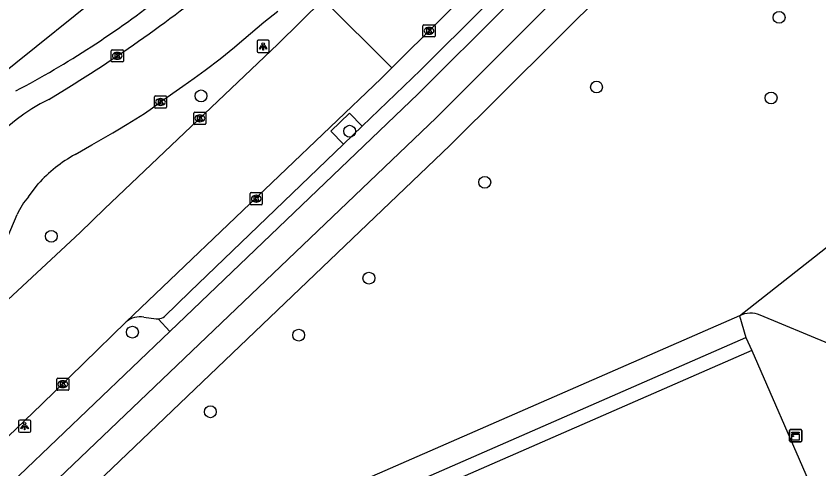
# Model space of a CAD drawing. Extents: x 159961 to 160856, y 382704 to 383353.
# Drawn here: x 160232 to 160298.2, y 383017.9 to 383055.2 of the extents above; entities that cross this region are included whole.
import ezdxf

# ---------------------------------------------------------------- set-up
doc = ezdxf.new("R2010")
doc.units = 0
for name, color, linetype in [('IMGEO_Berm_open', 7, 'Continuous'), ('IMGEO_Boom', 7, 'Continuous'), ('IMGEO_Fietspad_open', 7, 'Continuous'), ('IMGEO_Groenvoorziening', 7, 'Continuous'), ('IMGEO_Kast', 7, 'Continuous'), ('IMGEO_Kolk', 7, 'Continuous'), ('IMGEO_Lichtpunt', 7, 'Continuous'), ('IMGEO_Pand', 7, 'Continuous'), ('IMGEO_Parkeervlak_open', 7, 'Continuous'), ('IMGEO_Rijbaan_lokaal_gesloten', 7, 'Continuous'), ('IMGEO_Voetpad_open', 7, 'Continuous')]:
    doc.layers.add(name, color=color, linetype=linetype)

msp = doc.modelspace()

# ---------------------------------------------------------------- linework, layer by layer
at = {"layer": 'IMGEO_Berm_open'}
for points in [[(160260.54, 383046.135), (160258.981, 383044.638)], [(160243.707, 383030.255), (160244.662, 383029.223)]]:
    msp.add_lwpolyline(points, dxfattribs=at)
at = {"layer": 'IMGEO_Boom'}
for centre in [(160294.905, 383055.101), (160279.853, 383049.358), (160247.245, 383048.628), (160294.246, 383048.461), (160259.498, 383045.715), (160270.64, 383041.509), (160234.898, 383037.058), (160261.084, 383033.61), (160241.587, 383029.16), (160255.298, 383028.911), (160248.014, 383022.599)]:
    msp.add_circle(centre, 0.489, dxfattribs=at)
at = {"layer": 'IMGEO_Fietspad_open'}
for points in [[(160359.534, 383140.192), (160355.084, 383135.582), (160349.301, 383129.494), (160346.069, 383126.243), (160333.013, 383113.184), (160320.923, 383101.092), (160266.621, 383046.833), (160203.096, 382986.199)], [(160244.662, 383029.223), (160265.151, 383048.791), (160330.202, 383113.614), (160344.403, 383127.954)], [(160244.662, 383029.223), (160210.466, 382996.565), (160207.97, 382994.198)]]:
    msp.add_lwpolyline(points, dxfattribs=at)
at = {"layer": 'IMGEO_Groenvoorziening'}
for points in [[(160245.237, 383062.018), (160225.225, 383045.944)], [(160291.641, 383030.493), (160315.353, 383049.161)]]:
    msp.add_lwpolyline(points, dxfattribs=at)
at = {"layer": 'IMGEO_Kast'}
for p, q in [((160295.775, 383020.208), (160295.775, 383021.049)), ((160295.775, 383021.049), (160295.775, 383020.208)), ((160295.85, 383021.133), (160296.691, 383021.133)), ((160296.691, 383021.133), (160295.85, 383021.133)), ((160296.775, 383021.058), (160296.775, 383020.217)), ((160296.775, 383020.217), (160296.775, 383021.058)), ((160296.7, 383020.133), (160295.859, 383020.133)), ((160295.859, 383020.133), (160296.7, 383020.133))]:
    msp.add_line(p, q, dxfattribs=at)
for points in [[(160295.97, 383020.923), (160296.57, 383020.923), (160296.57, 383020.838), (160295.97, 383020.838), (160295.97, 383020.923)], [(160295.97, 383020.748), (160296.57, 383020.748), (160296.57, 383020.259), (160295.97, 383020.259), (160295.97, 383020.748)]]:
    msp.add_lwpolyline(points, dxfattribs=at)
msp.add_circle((160296.054, 383020.597), 0.0377, dxfattribs=at)
for centre, start, end in [((160295.853, 383021.055), 92.4484, 184.28452), ((160295.853, 383021.055), 92.4484, 184.28452), ((160296.697, 383021.055), 2.4484, 94.28452), ((160296.697, 383021.055), 2.4484, 94.28452), ((160295.853, 383020.211), 182.4484, 274.28452), ((160295.853, 383020.211), 182.4484, 274.28452), ((160296.697, 383020.211), 272.4484, 4.28452), ((160296.697, 383020.211), 272.4484, 4.28452)]:
    msp.add_arc(centre, 0.0779, start, end, dxfattribs=at)
at = {"layer": 'IMGEO_Kolk'}
for p, q in [((160265.544, 383053.564), (160265.544, 383054.416)), ((160265.619, 383054.49), (160266.471, 383054.49)), ((160266.545, 383054.416), (160266.545, 383053.564)), ((160266.055, 383053.71), (160266.03, 383053.71)), ((160266.032, 383054.27), (160266.057, 383054.27)), ((160266.471, 383053.49), (160265.619, 383053.49)), ((160239.835, 383051.504), (160239.835, 383052.356)), ((160239.91, 383052.43), (160240.762, 383052.43)), ((160240.836, 383052.356), (160240.836, 383051.504)), ((160240.323, 383052.21), (160240.348, 383052.21)), ((160240.762, 383051.43), (160239.91, 383051.43)), ((160240.346, 383051.65), (160240.321, 383051.65)), ((160243.402, 383047.699), (160243.402, 383048.551)), ((160243.477, 383048.625), (160244.329, 383048.625)), ((160243.89, 383048.405), (160243.915, 383048.405)), ((160244.403, 383048.551), (160244.403, 383047.699)), ((160243.913, 383047.845), (160243.888, 383047.845)), ((160244.329, 383047.625), (160243.477, 383047.625)), ((160246.644, 383046.357), (160246.644, 383047.209)), ((160246.719, 383047.283), (160247.571, 383047.283)), ((160247.132, 383047.063), (160247.157, 383047.063)), ((160247.645, 383047.209), (160247.645, 383046.357)), ((160247.155, 383046.503), (160247.13, 383046.503)), ((160247.571, 383046.283), (160246.719, 383046.283)), ((160251.293, 383039.734), (160251.293, 383040.586)), ((160251.368, 383040.66), (160252.22, 383040.66)), ((160251.781, 383040.44), (160251.806, 383040.44)), ((160252.294, 383040.586), (160252.294, 383039.734)), ((160251.804, 383039.88), (160251.779, 383039.88)), ((160252.22, 383039.66), (160251.368, 383039.66)), ((160235.347, 383024.439), (160235.347, 383025.291)), ((160235.422, 383025.365), (160236.274, 383025.365)), ((160236.348, 383025.291), (160236.348, 383024.439)), ((160235.858, 383024.585), (160235.833, 383024.585)), ((160235.835, 383025.145), (160235.86, 383025.145)), ((160236.274, 383024.365), (160235.422, 383024.365))]:
    msp.add_line(p, q, dxfattribs=at)
for points in [[(160265.544, 383053.564), (160265.544, 383054.416)], [(160265.619, 383054.49), (160266.471, 383054.49)], [(160266.545, 383054.416), (160266.545, 383053.564)], [(160265.865, 383054.19), (160265.988, 383054.19), (160265.988, 383054.039), (160266.118, 383054.19), (160266.282, 383054.19), (160266.136, 383054.039), (160266.289, 383053.79), (160266.137, 383053.79), (160266.052, 383053.954), (160265.988, 383053.887), (160265.988, 383053.79), (160265.865, 383053.79), (160265.865, 383054.19)], [(160266.471, 383053.49), (160265.619, 383053.49)], [(160239.835, 383051.504), (160239.835, 383052.356)], [(160239.91, 383052.43), (160240.762, 383052.43)], [(160240.836, 383052.356), (160240.836, 383051.504)], [(160240.156, 383052.13), (160240.279, 383052.13), (160240.279, 383051.979), (160240.409, 383052.13), (160240.573, 383052.13), (160240.427, 383051.979), (160240.58, 383051.73), (160240.428, 383051.73), (160240.343, 383051.894), (160240.279, 383051.827), (160240.279, 383051.73), (160240.156, 383051.73), (160240.156, 383052.13)], [(160240.762, 383051.43), (160239.91, 383051.43)], [(160243.402, 383047.699), (160243.402, 383048.551)], [(160243.477, 383048.625), (160244.329, 383048.625)], [(160244.403, 383048.551), (160244.403, 383047.699)], [(160243.723, 383048.325), (160243.846, 383048.325), (160243.846, 383048.174), (160243.976, 383048.325), (160244.14, 383048.325), (160243.994, 383048.174), (160244.147, 383047.925), (160243.995, 383047.925), (160243.91, 383048.089), (160243.846, 383048.022), (160243.846, 383047.925), (160243.723, 383047.925), (160243.723, 383048.325)], [(160244.329, 383047.625), (160243.477, 383047.625)], [(160246.644, 383046.357), (160246.644, 383047.209)], [(160246.719, 383047.283), (160247.571, 383047.283)], [(160247.645, 383047.209), (160247.645, 383046.357)], [(160246.965, 383046.983), (160247.088, 383046.983), (160247.088, 383046.832), (160247.218, 383046.983), (160247.382, 383046.983), (160247.236, 383046.832), (160247.389, 383046.583), (160247.237, 383046.583), (160247.152, 383046.747), (160247.088, 383046.68), (160247.088, 383046.583), (160246.965, 383046.583), (160246.965, 383046.983)], [(160247.571, 383046.283), (160246.719, 383046.283)], [(160251.293, 383039.734), (160251.293, 383040.586)], [(160251.368, 383040.66), (160252.22, 383040.66)], [(160252.294, 383040.586), (160252.294, 383039.734)], [(160251.614, 383040.36), (160251.737, 383040.36), (160251.737, 383040.209), (160251.867, 383040.36), (160252.031, 383040.36), (160251.885, 383040.209), (160252.038, 383039.96), (160251.886, 383039.96), (160251.801, 383040.124), (160251.737, 383040.057), (160251.737, 383039.96), (160251.614, 383039.96), (160251.614, 383040.36)], [(160252.22, 383039.66), (160251.368, 383039.66)], [(160235.347, 383024.439), (160235.347, 383025.291)], [(160235.422, 383025.365), (160236.274, 383025.365)], [(160236.348, 383025.291), (160236.348, 383024.439)], [(160235.668, 383025.065), (160235.791, 383025.065), (160235.791, 383024.914), (160235.921, 383025.065), (160236.085, 383025.065), (160235.939, 383024.914), (160236.092, 383024.665), (160235.94, 383024.665), (160235.855, 383024.829), (160235.791, 383024.762), (160235.791, 383024.665), (160235.668, 383024.665), (160235.668, 383025.065)], [(160236.274, 383024.365), (160235.422, 383024.365)]]:
    msp.add_lwpolyline(points, dxfattribs=at)
for centre, start, end in [((160265.621, 383054.414), 91.55205, 178.44795), ((160265.621, 383054.414), 91.55205, 178.44795), ((160266.469, 383054.414), 1.55205, 88.44795), ((160266.469, 383054.414), 1.55205, 88.44795), ((160265.621, 383053.566), 181.55205, 268.44795), ((160265.621, 383053.566), 181.55205, 268.44795), ((160266.469, 383053.566), 271.55205, 358.44795), ((160266.469, 383053.566), 271.55205, 358.44795), ((160239.912, 383052.354), 91.55205, 178.44795), ((160239.912, 383052.354), 91.55205, 178.44795), ((160240.76, 383052.354), 1.55205, 88.44795), ((160240.76, 383052.354), 1.55205, 88.44795), ((160239.912, 383051.506), 181.55205, 268.44795), ((160239.912, 383051.506), 181.55205, 268.44795), ((160240.76, 383051.506), 271.55205, 358.44795), ((160240.76, 383051.506), 271.55205, 358.44795), ((160243.479, 383048.549), 91.55205, 178.44795), ((160243.479, 383048.549), 91.55205, 178.44795), ((160244.327, 383048.549), 1.55205, 88.44795), ((160244.327, 383048.549), 1.55205, 88.44795), ((160243.479, 383047.701), 181.55205, 268.44795), ((160243.479, 383047.701), 181.55205, 268.44795), ((160244.327, 383047.701), 271.55205, 358.44795), ((160244.327, 383047.701), 271.55205, 358.44795), ((160246.721, 383047.207), 91.55205, 178.44795), ((160246.721, 383047.207), 91.55205, 178.44795), ((160247.569, 383047.207), 1.55205, 88.44795), ((160247.569, 383047.207), 1.55205, 88.44795), ((160246.721, 383046.359), 181.55205, 268.44795), ((160246.721, 383046.359), 181.55205, 268.44795), ((160247.569, 383046.359), 271.55205, 358.44795), ((160247.569, 383046.359), 271.55205, 358.44795), ((160251.37, 383040.584), 91.55205, 178.44795), ((160251.37, 383040.584), 91.55205, 178.44795), ((160252.218, 383040.584), 1.55205, 88.44795), ((160252.218, 383040.584), 1.55205, 88.44795), ((160251.37, 383039.736), 181.55205, 268.44795), ((160251.37, 383039.736), 181.55205, 268.44795), ((160252.218, 383039.736), 271.55205, 358.44795), ((160252.218, 383039.736), 271.55205, 358.44795), ((160235.424, 383025.289), 91.55205, 178.44795), ((160235.424, 383025.289), 91.55205, 178.44795), ((160236.272, 383025.289), 1.55205, 88.44795), ((160236.272, 383025.289), 1.55205, 88.44795), ((160235.424, 383024.441), 181.55205, 268.44795), ((160235.424, 383024.441), 181.55205, 268.44795), ((160236.272, 383024.441), 271.55205, 358.44795), ((160236.272, 383024.441), 271.55205, 358.44795)]:
    msp.add_arc(centre, 0.0765, start, end, dxfattribs=at)
for centre, major_axis, ratio, start_param, end_param in [((160266.031, 383053.99), (-0.387, 0.002), 0.722429, 4.712389, 7.853982), ((160266.056, 383053.99), (-0.39, 0.002), 0.717154, 1.570796, 4.712389), ((160240.322, 383051.93), (-0.387, 0.002), 0.722429, 4.712389, 7.853982), ((160240.347, 383051.93), (-0.39, 0.002), 0.717154, 1.570796, 4.712389), ((160243.889, 383048.125), (-0.387, 0.002), 0.722429, 4.712389, 7.853982), ((160243.914, 383048.125), (-0.39, 0.002), 0.717154, 1.570796, 4.712389), ((160247.131, 383046.783), (-0.387, 0.002), 0.722429, 4.712389, 7.853982), ((160247.156, 383046.783), (-0.39, 0.002), 0.717154, 1.570796, 4.712389), ((160251.78, 383040.16), (-0.387, 0.002), 0.722429, 4.712389, 7.853982), ((160251.805, 383040.16), (-0.39, 0.002), 0.717154, 1.570796, 4.712389), ((160235.834, 383024.865), (-0.387, 0.002), 0.722429, 4.712389, 7.853982), ((160235.859, 383024.865), (-0.39, 0.002), 0.717154, 1.570796, 4.712389)]:
    msp.add_ellipse(centre, major_axis=major_axis, ratio=ratio, start_param=start_param, end_param=end_param, dxfattribs=at)
at = {"layer": 'IMGEO_Lichtpunt'}
for p, q in [((160251.868, 383053.116), (160251.868, 383052.309)), ((160251.868, 383053.116), (160251.868, 383052.309)), ((160252.77, 383053.211), (160251.962, 383053.211)), ((160252.77, 383053.211), (160251.962, 383053.211)), ((160252.864, 383052.309), (160252.864, 383053.116)), ((160252.864, 383052.309), (160252.864, 383053.116)), ((160251.962, 383052.215), (160252.77, 383052.215)), ((160251.962, 383052.215), (160252.77, 383052.215)), ((160233.105, 383021.911), (160232.297, 383021.911)), ((160233.105, 383021.911), (160232.297, 383021.911)), ((160232.203, 383021.816), (160232.203, 383021.009)), ((160232.203, 383021.816), (160232.203, 383021.009)), ((160233.199, 383021.009), (160233.199, 383021.816)), ((160233.199, 383021.009), (160233.199, 383021.816)), ((160232.297, 383020.915), (160233.105, 383020.915)), ((160232.297, 383020.915), (160233.105, 383020.915))]:
    msp.add_line(p, q, dxfattribs=at)
for points in [[(160252.242, 383052.78), (160252.281, 383052.752), (160252.093, 383052.49), (160252.055, 383052.517), (160252.242, 383052.78)], [(160252.344, 383052.732), (160252.391, 383052.732), (160252.391, 383052.41), (160252.344, 383052.41), (160252.344, 383052.732)], [(160252.454, 383052.752), (160252.492, 383052.779), (160252.679, 383052.517), (160252.64, 383052.489), (160252.454, 383052.752)], [(160232.577, 383021.48), (160232.616, 383021.452), (160232.428, 383021.19), (160232.39, 383021.217), (160232.577, 383021.48)], [(160232.679, 383021.432), (160232.726, 383021.432), (160232.726, 383021.11), (160232.679, 383021.11), (160232.679, 383021.432)], [(160232.789, 383021.452), (160232.827, 383021.479), (160233.014, 383021.217), (160232.975, 383021.189), (160232.789, 383021.452)]]:
    msp.add_lwpolyline(points, dxfattribs=at)
for centre in [(160252.367, 383052.914), (160232.702, 383021.614)]:
    msp.add_circle(centre, 0.0994, dxfattribs=at)
for centre, start, end in [((160251.962, 383053.116), 90, 180), ((160251.962, 383053.116), 90, 180), ((160252.77, 383053.116), 0, 90), ((160252.77, 383053.116), 0, 90), ((160251.962, 383052.309), 180, 270), ((160251.962, 383052.309), 180, 270), ((160252.77, 383052.309), 270, 0), ((160252.77, 383052.309), 270, 360), ((160232.297, 383021.816), 90, 180), ((160232.297, 383021.816), 90, 180), ((160233.105, 383021.816), 0, 90), ((160233.105, 383021.816), 0, 90), ((160232.297, 383021.009), 180, 270), ((160232.297, 383021.009), 180, 270), ((160233.105, 383021.009), 270, 0), ((160233.105, 383021.009), 270, 360)]:
    msp.add_arc(centre, 0.0946, start, end, dxfattribs=at)
at = {"layer": 'IMGEO_Pand'}
for points in [[(160292.649, 383027.642), (160229.378, 383000), (160222.051, 382996.799)], [(160292.649, 383027.642), (160297.308, 383016.984)]]:
    msp.add_lwpolyline(points, dxfattribs=at)
at = {"layer": 'IMGEO_Parkeervlak_open'}
for points in [[(160260.54, 383046.135), (160265.346, 383050.749), (160286.446, 383071.777), (160313.927, 383099.222), (160330.504, 383115.762), (160340.966, 383126.2)], [(160258.981, 383044.638), (160257.959, 383045.723), (160259.493, 383047.217), (160260.54, 383046.135)], [(160244.244, 383030.455), (160246.325, 383032.486), (160258.981, 383044.638)], [(160242.525, 383030.406), (160243.553, 383030.264), (160243.707, 383030.255)]]:
    msp.add_lwpolyline(points, dxfattribs=at)
for centre, radius, start, end in [((160242.243, 383028.616), 1.812, 81.05646, 130.15474), ((160243.678, 383031.153), 0.898, 271.82425, 309.03038)]:
    msp.add_arc(centre, radius, start, end, dxfattribs=at)
at = {"layer": 'IMGEO_Rijbaan_lokaal_gesloten'}
for points in [[(160262.97, 383050.94), (160286.618, 383074.417), (160308.497, 383096.209), (160311.713, 383099.5), (160329.197, 383117.105), (160330.605, 383118.522), (160341.562, 383129.426)], [(160229.941, 383030.558), (160230.481, 383031.072), (160237.264, 383037.374), (160239.281, 383039.309), (160253.577, 383052.895), (160257.319, 383056.597)], [(160257.319, 383056.597), (160262.97, 383050.94)], [(160236.872, 383043.795), (160238.23, 383044.607), (160239.589, 383045.37), (160239.98, 383045.598), (160240.37, 383045.828), (160241.147, 383046.293), (160241.867, 383046.727), (160242.577, 383047.176), (160243.245, 383047.647), (160243.905, 383048.128), (160245.733, 383049.431), (160246.666, 383050.082), (160247.59, 383050.744), (160248.809, 383051.683), (160250, 383052.657), (160250.217, 383052.829), (160251.322, 383053.759), (160252.423, 383054.693), (160253.564, 383055.617)], [(160262.97, 383050.94), (160262.093, 383050.07), (160241.075, 383030.001)], [(160234.698, 383048.333), (160236.344, 383049.355)], [(160233.028, 383040.318), (160233.816, 383041.369)], [(160228.925, 383031.336), (160229.582, 383033.002), (160232.081, 383038.848)], [(160241.075, 383030.001), (160234.099, 383023.201), (160228.63, 383017.988), (160213.006, 383003.15), (160205.896, 382996.376)]]:
    msp.add_lwpolyline(points, dxfattribs=at)
for centre, radius, start, end in [((160175.08, 383148.771), 116.777, 301.64329, 309.95764), ((160241.699, 383033.994), 15.956, 116.02298, 161.45208), ((160242.048, 383034.137), 10.958, 118.1886, 138.69988), ((160237.076, 383036.67), 5.449, 137.97694, 156.44236)]:
    msp.add_arc(centre, radius, start, end, dxfattribs=at)
at = {"layer": 'IMGEO_Voetpad_open'}
for points in [[(160221.343, 383000.23), (160267.761, 383044.535), (160293.902, 383070.519)], [(160291.641, 383030.493), (160221.796, 383000), (160221.626, 382999.926), (160221.557, 383000), (160221.343, 383000.23)], [(160291.641, 383030.493), (160292.175, 383028.72)], [(160299.026, 383028.206), (160293.341, 383030.546)], [(160222.051, 382996.799), (160221.58, 382997.876), (160292.175, 383028.72)], [(160292.175, 383028.72), (160292.649, 383027.642)]]:
    msp.add_lwpolyline(points, dxfattribs=at)
for centre, radius, start, end in [((160195.419, 383118.599), 78.577, 297.72746, 308.23212), ((160292.543, 383028.846), 1.878, 64.85934, 118.71206)]:
    msp.add_arc(centre, radius, start, end, dxfattribs=at)

doc.saveas('drawing.dxf')
